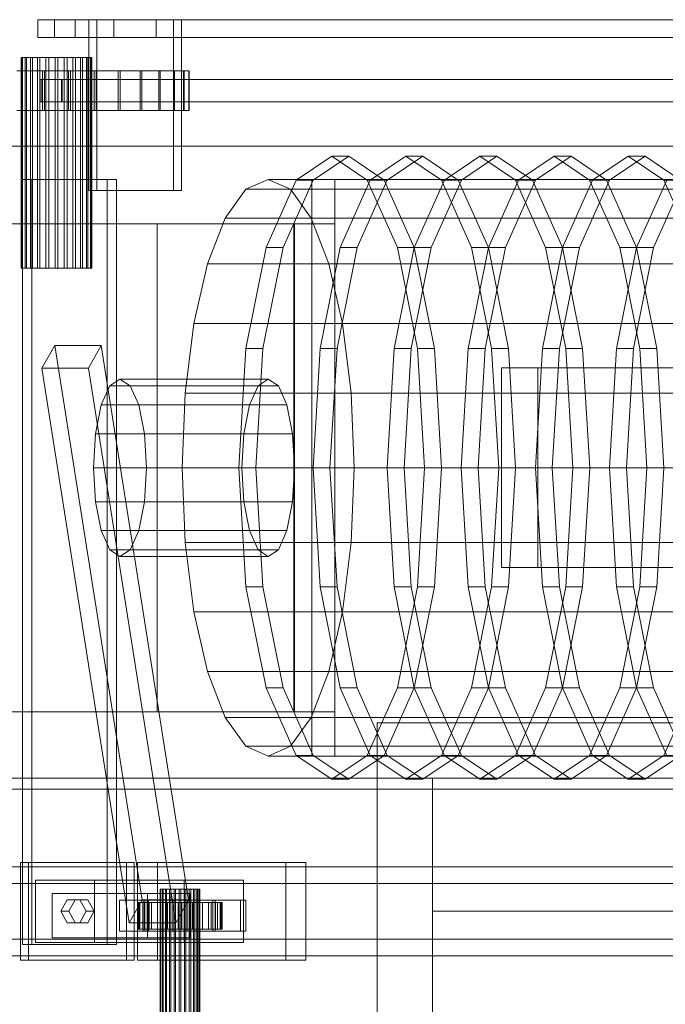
# Model space of a CAD drawing. Header units: millimetres. Extents: x -2233 to 61924, y -68080 to 6847.
# Tile 594 of 656: x 23564 to 23855, y -17612 to -17168. Entities that reach past the tile are written whole.
import ezdxf

# ---------------------------------------------------------------- set-up
doc = ezdxf.new("R2010")
doc.units = ezdxf.units.MM
for name, color, linetype, lineweight in [('COTAS_O', 1, 'Continuous', 0), ('superior_briquetadora', 7, 'Continuous', 0), ('superior_C02', 7, 'Continuous', 0)]:
    doc.layers.add(name, color=color, linetype=linetype, lineweight=lineweight)
doc.dimstyles.new('R19_100', dxfattribs={"dimtxt": 250, "dimasz": 150, "dimexe": 150, "dimexo": 80, "dimgap": 100, "dimtad": 1, "dimtih": 1, "dimtoh": 1, "dimdsep": 46, "dimcen": 0.09, "dimadec": 0, "dimazin": 0, "dimtfac": 1, "dimtdec": 4, "dimtofl": 0, "dimtmove": 0, "dimatfit": 3, "dimfxl": 1, "dimtolj": 1, "dimtzin": 0, "dimarcsym": 0})

# ---------------------------------------------------------------- blocks, each defined once
blk = doc.blocks.new('DIM_R28_43')
at = {"layer": 'COTAS_O'}
for p, q in [((23050.07, -17510), (23005.07, -17660)), ((23750.07, -17510), (23050.07, -17510)), ((23050.07, -19480), (23050.07, -17510)), ((23050.07, -17510), (23095.07, -17660)), ((23050.07, -19480), (23005.07, -19330)), ((23050.07, -19480), (23095.07, -19330)), ((23750.07, -19480), (23050.07, -19480))]:
    blk.add_line(p, q, dxfattribs=at)
blk.add_text('1970 O', height=250, rotation=90, dxfattribs=at).set_placement((22950.07, -18495))

msp = doc.modelspace()

# ---------------------------------------------------------------- linework, layer by layer
at = {"layer": 'superior_briquetadora'}
for p, q in [((23725.067, -17685), (23725.067, -17485)), ((23725.067, -17485), (23925.067, -17485)), ((23750.067, -17660), (23750.067, -17510)), ((23750.067, -17510), (23900.067, -17510)), ((23750.067, -18490), (23750.067, -17510)), ((23750.067, -17570), (23750.067, -17510)), ((23750.067, -17510), (25950.067, -17510)), ((23750.067, -17790), (23750.067, -17570)), ((23750.067, -17570), (25950.067, -17570)), ((23750.067, -17680), (23750.067, -17570))]:
    msp.add_line(p, q, dxfattribs=at)
at = {"layer": 'superior_C02'}
for p, q in [((23589.024, -17168), (23572.11, -17168)), ((23572.11, -17168), (23572.11, -17176)), ((23572.11, -17168), (24571.61, -17168)), ((23598.744, -17168), (23579.653, -17168)), ((23579.653, -17168), (23579.653, -17176)), ((23606.478, -17168), (23579.653, -17168)), ((23589.024, -17176), (23589.024, -17168)), ((24588.525, -17168), (23589.024, -17168)), ((23633.326, -17168), (23595.144, -17168)), ((23595.144, -17168), (23595.144, -17245)), ((23598.721, -17168), (23595.144, -17168)), ((23598.721, -17245), (23598.721, -17168)), ((23598.721, -17168), (23636.903, -17168)), ((23598.744, -17176), (23598.744, -17168)), ((23598.744, -17168), (23625.569, -17168)), ((23606.478, -17176), (23606.478, -17168)), ((23606.478, -17168), (23625.569, -17168)), ((23625.569, -17168), (23625.569, -17176)), ((23633.326, -17245), (23633.326, -17168)), ((23633.326, -17168), (23636.903, -17168)), ((23636.903, -17168), (23636.903, -17245)), ((23572.11, -17176), (23589.024, -17176)), ((23572.11, -17176), (24571.61, -17176)), ((23579.653, -17176), (23598.744, -17176)), ((23579.653, -17176), (23606.478, -17176)), ((23589.024, -17176), (24588.525, -17176)), ((23625.569, -17176), (23598.744, -17176)), ((23625.569, -17176), (23606.478, -17176)), ((23564.956, -17185), (23564.58, -17185)), ((23564.58, -17185), (23565.294, -17185)), ((23564.58, -17280), (23564.58, -17185)), ((23566.395, -17185), (23564.956, -17185)), ((23564.956, -17280), (23564.956, -17185)), ((23565.294, -17185), (23567.049, -17185)), ((23565.294, -17280), (23565.294, -17185)), ((23568.801, -17185), (23566.395, -17185)), ((23566.395, -17280), (23566.395, -17185)), ((23567.049, -17185), (23569.725, -17185)), ((23567.049, -17280), (23567.049, -17185)), ((23572.008, -17185), (23568.801, -17185)), ((23568.801, -17280), (23568.801, -17185)), ((23569.725, -17185), (23573.139, -17185)), ((23569.725, -17280), (23569.725, -17185)), ((23575.798, -17185), (23572.008, -17185)), ((23572.008, -17280), (23572.008, -17185)), ((23573.139, -17185), (23577.06, -17185)), ((23573.139, -17280), (23573.139, -17185)), ((23579.913, -17185), (23575.798, -17185)), ((23575.798, -17280), (23575.798, -17185)), ((23577.06, -17185), (23581.22, -17185)), ((23577.06, -17280), (23577.06, -17185)), ((23584.073, -17185), (23579.913, -17185)), ((23579.913, -17280), (23579.913, -17185)), ((23581.22, -17185), (23585.336, -17185)), ((23581.22, -17280), (23581.22, -17185)), ((23587.994, -17185), (23584.073, -17185)), ((23584.073, -17280), (23584.073, -17185)), ((23585.336, -17185), (23589.126, -17185)), ((23585.336, -17280), (23585.336, -17185)), ((23591.409, -17185), (23587.994, -17185)), ((23587.994, -17280), (23587.994, -17185)), ((23589.126, -17185), (23592.333, -17185)), ((23589.126, -17280), (23589.126, -17185)), ((23594.085, -17185), (23591.409, -17185)), ((23591.409, -17280), (23591.409, -17185)), ((23592.333, -17185), (23594.738, -17185)), ((23592.333, -17280), (23592.333, -17185)), ((23595.84, -17185), (23594.085, -17185)), ((23594.085, -17280), (23594.085, -17185)), ((23594.738, -17185), (23596.178, -17185)), ((23594.738, -17280), (23594.738, -17185)), ((23596.554, -17185), (23595.84, -17185)), ((23595.84, -17185), (23595.84, -17280)), ((23596.178, -17185), (23596.554, -17185)), ((23596.178, -17280), (23596.178, -17185)), ((23596.554, -17280), (23596.554, -17185)), ((23574.201, -17191), (23562.684, -17191)), ((23563.617, -17191), (23575.171, -17191)), ((23585.962, -17191), (23574.201, -17191)), ((23574.201, -17209), (23574.201, -17191)), ((23575.171, -17191), (23586.933, -17191)), ((23575.171, -17209), (23575.171, -17191)), ((23597.517, -17191), (23585.962, -17191)), ((23585.962, -17209), (23585.962, -17191)), ((23586.933, -17191), (23598.45, -17191)), ((23586.933, -17209), (23586.933, -17191)), ((23608.42, -17191), (23597.517, -17191)), ((23597.517, -17209), (23597.517, -17191)), ((23598.45, -17191), (23609.28, -17191)), ((23598.45, -17209), (23598.45, -17191)), ((23618.252, -17191), (23608.42, -17191)), ((23608.42, -17209), (23608.42, -17191)), ((23609.28, -17191), (23619.006, -17191)), ((23609.28, -17209), (23609.28, -17191)), ((23626.637, -17191), (23618.252, -17191)), ((23618.252, -17209), (23618.252, -17191)), ((23619.006, -17191), (23627.255, -17191)), ((23619.006, -17209), (23619.006, -17191)), ((23633.251, -17191), (23626.637, -17191)), ((23626.637, -17209), (23626.637, -17191)), ((23627.255, -17191), (23633.71, -17191)), ((23627.255, -17209), (23627.255, -17191)), ((23637.84, -17191), (23633.251, -17191)), ((23633.251, -17209), (23633.251, -17191)), ((23633.71, -17191), (23638.123, -17191)), ((23633.71, -17209), (23633.71, -17191)), ((23640.228, -17191), (23637.84, -17191)), ((23637.84, -17191), (23637.84, -17209)), ((23638.123, -17191), (23640.324, -17191)), ((23638.123, -17209), (23638.123, -17191)), ((23640.324, -17191), (23640.228, -17191)), ((23640.228, -17209), (23640.228, -17191)), ((23640.324, -17209), (23640.324, -17191)), ((23573.713, -17195), (23572.992, -17195)), ((23572.992, -17195), (23572.992, -17205)), ((23572.992, -17195), (24567.683, -17195)), ((23573.713, -17205), (23573.713, -17195)), ((24568.404, -17195), (23573.713, -17195)), ((23583.132, -17195), (23582.888, -17195)), ((23582.888, -17195), (23582.888, -17205)), ((23582.888, -17195), (24584.017, -17195)), ((23583.132, -17205), (23583.132, -17195)), ((24584.262, -17195), (23583.132, -17195)), ((23572.992, -17205), (23573.713, -17205)), ((23572.992, -17205), (24567.683, -17205)), ((23573.713, -17205), (24568.404, -17205)), ((23582.888, -17205), (23583.132, -17205)), ((23582.888, -17205), (24584.017, -17205)), ((23583.132, -17205), (24584.262, -17205)), ((23562.684, -17209), (23574.201, -17209)), ((23575.171, -17209), (23563.617, -17209)), ((23574.201, -17209), (23585.962, -17209)), ((23586.933, -17209), (23575.171, -17209)), ((23585.962, -17209), (23597.517, -17209)), ((23598.45, -17209), (23586.933, -17209)), ((23597.517, -17209), (23608.42, -17209)), ((23609.28, -17209), (23598.45, -17209)), ((23608.42, -17209), (23618.252, -17209)), ((23619.006, -17209), (23609.28, -17209)), ((23618.252, -17209), (23626.637, -17209)), ((23627.255, -17209), (23619.006, -17209)), ((23626.637, -17209), (23633.251, -17209)), ((23633.71, -17209), (23627.255, -17209)), ((23633.251, -17209), (23637.84, -17209)), ((23638.123, -17209), (23633.71, -17209)), ((23637.84, -17209), (23640.228, -17209)), ((23640.324, -17209), (23638.123, -17209)), ((23640.228, -17209), (23640.324, -17209)), ((24221.566, -17225), (23496.108, -17225)), ((23499.089, -17225), (24224.547, -17225)), ((23688.644, -17240.287), (23704.658, -17229.6)), ((23712.295, -17229.6), (23696.281, -17240.287)), ((23704.658, -17229.6), (23720.672, -17240.287)), ((23712.295, -17229.6), (23704.658, -17229.6)), ((23728.309, -17240.287), (23712.295, -17229.6)), ((23722.054, -17240.287), (23738.068, -17229.6)), ((23745.704, -17229.6), (23729.69, -17240.287)), ((23738.068, -17229.6), (23754.082, -17240.287)), ((23745.704, -17229.6), (23738.068, -17229.6)), ((23761.718, -17240.287), (23745.704, -17229.6)), ((23755.463, -17240.287), (23771.477, -17229.6)), ((23779.113, -17229.6), (23763.099, -17240.287)), ((23771.477, -17229.6), (23787.491, -17240.287)), ((23779.113, -17229.6), (23771.477, -17229.6)), ((23795.127, -17240.287), (23779.113, -17229.6)), ((23788.872, -17240.287), (23804.886, -17229.6)), ((23812.522, -17229.6), (23796.509, -17240.287)), ((23804.886, -17229.6), (23820.9, -17240.287)), ((23812.522, -17229.6), (23804.886, -17229.6)), ((23828.536, -17240.287), (23812.522, -17229.6)), ((23822.281, -17240.287), (23838.295, -17229.6)), ((23845.932, -17229.6), (23829.918, -17240.287)), ((23838.295, -17229.6), (23854.309, -17240.287)), ((23845.932, -17229.6), (23838.295, -17229.6)), ((23861.946, -17240.287), (23845.932, -17229.6)), ((23603.493, -17240), (23565.311, -17240)), ((23565.311, -17240), (23565.311, -17585)), ((23569.484, -17240), (23565.311, -17240)), ((23569.484, -17585), (23569.484, -17240)), ((23569.484, -17240), (23607.666, -17240)), ((23603.493, -17585), (23603.493, -17240)), ((23603.493, -17240), (23607.666, -17240)), ((23607.666, -17240), (23607.666, -17585)), ((23665.993, -17244.43), (23676.022, -17240)), ((23675.068, -17270.722), (23688.644, -17240.287)), ((23676.022, -17240), (23686.05, -17244.43)), ((24134.206, -17240), (23676.022, -17240)), ((23696.281, -17240.287), (23682.705, -17270.722)), ((23688.644, -17240.287), (23696.281, -17240.287)), ((24192.043, -17240), (23695.678, -17240)), ((23695.678, -17240), (23695.678, -17500)), ((23706.109, -17240), (23695.678, -17240)), ((23706.109, -17500), (23706.109, -17240)), ((23706.109, -17240), (24202.475, -17240)), ((23708.478, -17270.722), (23722.054, -17240.287)), ((23729.69, -17240.287), (23716.114, -17270.722)), ((23720.672, -17240.287), (23734.248, -17270.722)), ((23720.672, -17240.287), (23728.309, -17240.287)), ((23722.054, -17240.287), (23729.69, -17240.287)), ((23741.885, -17270.722), (23728.309, -17240.287)), ((23741.887, -17270.722), (23755.463, -17240.287)), ((23763.099, -17240.287), (23749.523, -17270.722)), ((23754.082, -17240.287), (23767.657, -17270.722)), ((23754.082, -17240.287), (23761.718, -17240.287)), ((23755.463, -17240.287), (23763.099, -17240.287)), ((23775.294, -17270.722), (23761.718, -17240.287)), ((23775.296, -17270.722), (23788.872, -17240.287)), ((23796.509, -17240.287), (23782.933, -17270.722)), ((23787.491, -17240.287), (23801.067, -17270.722)), ((23787.491, -17240.287), (23795.127, -17240.287)), ((23788.872, -17240.287), (23796.509, -17240.287)), ((23808.703, -17270.722), (23795.127, -17240.287)), ((23808.705, -17270.722), (23822.281, -17240.287)), ((23829.918, -17240.287), (23816.342, -17270.722)), ((23820.9, -17240.287), (23834.476, -17270.722)), ((23820.9, -17240.287), (23828.536, -17240.287)), ((23822.281, -17240.287), (23829.918, -17240.287)), ((23842.112, -17270.722), (23828.536, -17240.287)), ((23842.115, -17270.722), (23855.691, -17240.287)), ((23863.327, -17240.287), (23849.751, -17270.722)), ((23854.309, -17240.287), (23867.885, -17270.722)), ((23854.309, -17240.287), (23861.946, -17240.287)), ((23595.144, -17245), (23633.326, -17245)), ((23595.144, -17245), (23598.721, -17245)), ((23636.903, -17245), (23598.721, -17245)), ((23636.903, -17245), (23633.326, -17245)), ((23656.648, -17257.417), (23665.993, -17244.43)), ((23665.993, -17244.43), (24124.177, -17244.43)), ((23686.05, -17244.43), (23695.395, -17257.417)), ((23686.05, -17244.43), (24144.234, -17244.43)), ((23648.624, -17278.076), (23656.648, -17257.417)), ((23656.648, -17257.417), (24114.832, -17257.417)), ((23695.395, -17257.417), (23703.42, -17278.076)), ((23695.395, -17257.417), (24153.579, -17257.417)), ((23625.933, -17260), (23435.024, -17260)), ((23687.63, -17260), (23496.72, -17260)), ((23497.018, -17260), (23687.928, -17260)), ((23515.199, -17260), (23706.109, -17260)), ((23625.933, -17480), (23625.933, -17260)), ((23625.933, -17260), (23687.928, -17260)), ((23687.63, -17480), (23687.63, -17260)), ((23687.63, -17260), (23706.109, -17260)), ((23687.928, -17260), (23687.928, -17480)), ((23706.109, -17260), (23706.109, -17480)), ((23665.997, -17316.271), (23675.068, -17270.722)), ((23682.705, -17270.722), (23673.634, -17316.271)), ((23675.068, -17270.722), (23682.705, -17270.722)), ((23699.406, -17316.271), (23708.478, -17270.722)), ((23716.114, -17270.722), (23707.043, -17316.271)), ((23708.478, -17270.722), (23716.114, -17270.722)), ((23732.816, -17316.271), (23741.887, -17270.722)), ((23734.248, -17270.722), (23743.319, -17316.271)), ((23734.248, -17270.722), (23741.885, -17270.722)), ((23749.523, -17270.722), (23740.452, -17316.271)), ((23750.956, -17316.271), (23741.885, -17270.722)), ((23741.887, -17270.722), (23749.523, -17270.722)), ((23766.225, -17316.271), (23775.296, -17270.722)), ((23767.657, -17270.722), (23776.729, -17316.271)), ((23767.657, -17270.722), (23775.294, -17270.722)), ((23782.933, -17270.722), (23773.861, -17316.271)), ((23784.365, -17316.271), (23775.294, -17270.722)), ((23775.296, -17270.722), (23782.933, -17270.722)), ((23799.634, -17316.271), (23808.705, -17270.722)), ((23801.067, -17270.722), (23810.138, -17316.271)), ((23801.067, -17270.722), (23808.703, -17270.722)), ((23816.342, -17270.722), (23807.271, -17316.271)), ((23817.774, -17316.271), (23808.703, -17270.722)), ((23808.705, -17270.722), (23816.342, -17270.722)), ((23833.043, -17316.271), (23842.115, -17270.722)), ((23834.476, -17270.722), (23843.547, -17316.271)), ((23834.476, -17270.722), (23842.112, -17270.722)), ((23849.751, -17270.722), (23840.68, -17316.271)), ((23851.184, -17316.271), (23842.112, -17270.722)), ((23842.115, -17270.722), (23849.751, -17270.722)), ((23565.294, -17280), (23564.58, -17280)), ((23564.58, -17280), (23564.956, -17280)), ((23564.956, -17280), (23566.395, -17280)), ((23567.049, -17280), (23565.294, -17280)), ((23566.395, -17280), (23568.801, -17280)), ((23569.725, -17280), (23567.049, -17280)), ((23568.801, -17280), (23572.008, -17280)), ((23573.139, -17280), (23569.725, -17280)), ((23572.008, -17280), (23575.798, -17280)), ((23577.06, -17280), (23573.139, -17280)), ((23575.798, -17280), (23579.913, -17280)), ((23581.22, -17280), (23577.06, -17280)), ((23579.913, -17280), (23584.073, -17280)), ((23585.336, -17280), (23581.22, -17280)), ((23584.073, -17280), (23587.994, -17280)), ((23589.126, -17280), (23585.336, -17280)), ((23587.994, -17280), (23591.409, -17280)), ((23592.333, -17280), (23589.126, -17280)), ((23591.409, -17280), (23594.085, -17280)), ((23594.738, -17280), (23592.333, -17280)), ((23594.085, -17280), (23595.84, -17280)), ((23596.178, -17280), (23594.738, -17280)), ((23595.84, -17280), (23596.554, -17280)), ((23596.554, -17280), (23596.178, -17280)), ((23642.466, -17305), (23648.624, -17278.076)), ((23648.624, -17278.076), (24106.808, -17278.076)), ((23703.42, -17278.076), (23709.577, -17305)), ((23703.42, -17278.076), (24161.604, -17278.076)), ((23638.595, -17336.354), (23642.466, -17305)), ((23642.466, -17305), (24100.65, -17305)), ((23709.577, -17305), (23713.448, -17336.354)), ((23709.577, -17305), (24167.761, -17305)), ((23579.782, -17314.864), (23573.984, -17325.136)), ((23600.782, -17314.864), (23579.782, -17314.864)), ((23619.125, -17564.864), (23579.782, -17314.864)), ((23594.984, -17325.136), (23600.782, -17314.864)), ((23640.125, -17564.864), (23600.782, -17314.864)), ((23662.812, -17370), (23665.997, -17316.271)), ((23665.997, -17316.271), (23673.634, -17316.271)), ((23673.634, -17316.271), (23670.448, -17370)), ((23696.221, -17370), (23699.406, -17316.271)), ((23699.406, -17316.271), (23707.043, -17316.271)), ((23707.043, -17316.271), (23703.858, -17370)), ((23729.63, -17370), (23732.816, -17316.271)), ((23732.816, -17316.271), (23740.452, -17316.271)), ((23740.452, -17316.271), (23737.267, -17370)), ((23743.319, -17316.271), (23746.505, -17370)), ((23743.319, -17316.271), (23750.956, -17316.271)), ((23754.141, -17370), (23750.956, -17316.271)), ((23763.04, -17370), (23766.225, -17316.271)), ((23766.225, -17316.271), (23773.861, -17316.271)), ((23773.861, -17316.271), (23770.676, -17370)), ((23776.729, -17316.271), (23779.914, -17370)), ((23776.729, -17316.271), (23784.365, -17316.271)), ((23787.55, -17370), (23784.365, -17316.271)), ((23796.449, -17370), (23799.634, -17316.271)), ((23799.634, -17316.271), (23807.271, -17316.271)), ((23807.271, -17316.271), (23804.085, -17370)), ((23810.138, -17316.271), (23813.323, -17370)), ((23810.138, -17316.271), (23817.774, -17316.271)), ((23820.96, -17370), (23817.774, -17316.271)), ((23829.858, -17370), (23833.043, -17316.271)), ((23833.043, -17316.271), (23840.68, -17316.271)), ((23840.68, -17316.271), (23837.494, -17370)), ((23843.547, -17316.271), (23846.733, -17370)), ((23843.547, -17316.271), (23851.184, -17316.271)), ((23854.369, -17370), (23851.184, -17316.271)), ((23573.984, -17325.136), (23594.984, -17325.136)), ((23573.984, -17325.136), (23613.326, -17575.136)), ((23634.326, -17575.136), (23594.984, -17325.136)), ((23895.793, -17325), (23781.247, -17325)), ((23781.247, -17325), (23781.247, -17415)), ((23797.639, -17325), (23781.247, -17325)), ((23797.639, -17415), (23797.639, -17325)), ((23797.639, -17325), (23912.185, -17325)), ((23604.641, -17333.045), (23609.203, -17330)), ((23609.203, -17330), (23613.766, -17333.045)), ((23676.022, -17330), (23609.203, -17330)), ((23676.022, -17330), (23671.459, -17333.045)), ((23680.584, -17333.045), (23676.022, -17330)), ((23600.773, -17341.716), (23604.641, -17333.045)), ((23604.641, -17333.045), (23671.459, -17333.045)), ((23613.766, -17333.045), (23617.634, -17341.716)), ((23613.766, -17333.045), (23680.584, -17333.045)), ((23671.459, -17333.045), (23667.592, -17341.716)), ((23684.452, -17341.716), (23680.584, -17333.045)), ((23637.275, -17370), (23638.595, -17336.354)), ((23638.595, -17336.354), (24096.779, -17336.354)), ((23713.448, -17336.354), (23714.769, -17370)), ((23713.448, -17336.354), (24171.632, -17336.354)), ((23598.189, -17354.693), (23600.773, -17341.716)), ((23600.773, -17341.716), (23667.592, -17341.716)), ((23617.634, -17341.716), (23620.218, -17354.693)), ((23617.634, -17341.716), (23684.452, -17341.716)), ((23667.592, -17341.716), (23665.007, -17354.693)), ((23687.036, -17354.693), (23684.452, -17341.716)), ((23597.281, -17370), (23598.189, -17354.693)), ((23598.189, -17354.693), (23665.007, -17354.693)), ((23620.218, -17354.693), (23621.125, -17370)), ((23620.218, -17354.693), (23687.036, -17354.693)), ((23665.007, -17354.693), (23664.1, -17370)), ((23687.944, -17370), (23687.036, -17354.693)), ((23598.189, -17385.307), (23597.281, -17370)), ((23597.281, -17370), (23664.1, -17370)), ((23621.125, -17370), (23620.218, -17385.307)), ((23621.125, -17370), (23687.944, -17370)), ((23638.595, -17403.646), (23637.275, -17370)), ((23637.275, -17370), (24095.459, -17370)), ((23665.997, -17423.729), (23662.812, -17370)), ((23662.812, -17370), (23670.448, -17370)), ((23664.1, -17370), (23665.007, -17385.307)), ((23670.448, -17370), (23673.634, -17423.729)), ((23687.036, -17385.307), (23687.944, -17370)), ((23699.406, -17423.729), (23696.221, -17370)), ((23696.221, -17370), (23703.858, -17370)), ((23703.858, -17370), (23707.043, -17423.729)), ((23714.769, -17370), (23713.448, -17403.646)), ((23714.769, -17370), (24172.952, -17370)), ((23732.816, -17423.729), (23729.63, -17370)), ((23729.63, -17370), (23737.267, -17370)), ((23737.267, -17370), (23740.452, -17423.729)), ((23746.505, -17370), (23743.319, -17423.729)), ((23746.505, -17370), (23754.141, -17370)), ((23750.956, -17423.729), (23754.141, -17370)), ((23766.225, -17423.729), (23763.04, -17370)), ((23763.04, -17370), (23770.676, -17370)), ((23770.676, -17370), (23773.861, -17423.729)), ((23779.914, -17370), (23776.729, -17423.729)), ((23779.914, -17370), (23787.55, -17370)), ((23784.365, -17423.729), (23787.55, -17370)), ((23799.634, -17423.729), (23796.449, -17370)), ((23796.449, -17370), (23804.085, -17370)), ((23804.085, -17370), (23807.271, -17423.729)), ((23813.323, -17370), (23810.138, -17423.729)), ((23813.323, -17370), (23820.96, -17370)), ((23817.774, -17423.729), (23820.96, -17370)), ((23833.043, -17423.729), (23829.858, -17370)), ((23829.858, -17370), (23837.494, -17370)), ((23837.494, -17370), (23840.68, -17423.729)), ((23846.733, -17370), (23843.547, -17423.729)), ((23846.733, -17370), (23854.369, -17370)), ((23851.184, -17423.729), (23854.369, -17370)), ((23600.773, -17398.284), (23598.189, -17385.307)), ((23598.189, -17385.307), (23665.007, -17385.307)), ((23620.218, -17385.307), (23617.634, -17398.284)), ((23620.218, -17385.307), (23687.036, -17385.307)), ((23665.007, -17385.307), (23667.592, -17398.284)), ((23684.452, -17398.284), (23687.036, -17385.307)), ((23604.641, -17406.955), (23600.773, -17398.284)), ((23600.773, -17398.284), (23667.592, -17398.284)), ((23617.634, -17398.284), (23613.766, -17406.955)), ((23617.634, -17398.284), (23684.452, -17398.284)), ((23667.592, -17398.284), (23671.459, -17406.955)), ((23680.584, -17406.955), (23684.452, -17398.284)), ((23642.466, -17435), (23638.595, -17403.646)), ((23638.595, -17403.646), (24096.779, -17403.646)), ((23713.448, -17403.646), (23709.577, -17435)), ((23713.448, -17403.646), (24171.632, -17403.646)), ((23609.203, -17410), (23604.641, -17406.955)), ((23604.641, -17406.955), (23671.459, -17406.955)), ((23613.766, -17406.955), (23609.203, -17410)), ((23609.203, -17410), (23676.022, -17410)), ((23613.766, -17406.955), (23680.584, -17406.955)), ((23671.459, -17406.955), (23676.022, -17410)), ((23676.022, -17410), (23680.584, -17406.955)), ((23781.247, -17415), (23895.793, -17415)), ((23781.247, -17415), (23797.639, -17415)), ((23912.185, -17415), (23797.639, -17415)), ((23675.068, -17469.278), (23665.997, -17423.729)), ((23665.997, -17423.729), (23673.634, -17423.729)), ((23673.634, -17423.729), (23682.705, -17469.278)), ((23708.478, -17469.278), (23699.406, -17423.729)), ((23699.406, -17423.729), (23707.043, -17423.729)), ((23707.043, -17423.729), (23716.114, -17469.278)), ((23741.887, -17469.278), (23732.816, -17423.729)), ((23732.816, -17423.729), (23740.452, -17423.729)), ((23743.319, -17423.729), (23734.248, -17469.278)), ((23740.452, -17423.729), (23749.523, -17469.278)), ((23741.885, -17469.278), (23750.956, -17423.729)), ((23743.319, -17423.729), (23750.956, -17423.729)), ((23775.296, -17469.278), (23766.225, -17423.729)), ((23766.225, -17423.729), (23773.861, -17423.729)), ((23776.729, -17423.729), (23767.657, -17469.278)), ((23773.861, -17423.729), (23782.933, -17469.278)), ((23775.294, -17469.278), (23784.365, -17423.729)), ((23776.729, -17423.729), (23784.365, -17423.729)), ((23808.705, -17469.278), (23799.634, -17423.729)), ((23799.634, -17423.729), (23807.271, -17423.729)), ((23810.138, -17423.729), (23801.067, -17469.278)), ((23807.271, -17423.729), (23816.342, -17469.278)), ((23808.703, -17469.278), (23817.774, -17423.729)), ((23810.138, -17423.729), (23817.774, -17423.729)), ((23842.115, -17469.278), (23833.043, -17423.729)), ((23833.043, -17423.729), (23840.68, -17423.729)), ((23843.547, -17423.729), (23834.476, -17469.278)), ((23840.68, -17423.729), (23849.751, -17469.278)), ((23842.112, -17469.278), (23851.184, -17423.729)), ((23843.547, -17423.729), (23851.184, -17423.729)), ((23648.624, -17461.924), (23642.466, -17435)), ((23642.466, -17435), (24100.65, -17435)), ((23709.577, -17435), (23703.42, -17461.924)), ((23709.577, -17435), (24167.761, -17435)), ((23656.648, -17482.583), (23648.624, -17461.924)), ((23648.624, -17461.924), (24106.808, -17461.924)), ((23703.42, -17461.924), (23695.395, -17482.583)), ((23703.42, -17461.924), (24161.604, -17461.924)), ((23688.644, -17499.713), (23675.068, -17469.278)), ((23675.068, -17469.278), (23682.705, -17469.278)), ((23682.705, -17469.278), (23696.281, -17499.713)), ((23722.054, -17499.713), (23708.478, -17469.278)), ((23708.478, -17469.278), (23716.114, -17469.278)), ((23716.114, -17469.278), (23729.69, -17499.713)), ((23734.248, -17469.278), (23720.672, -17499.713)), ((23728.309, -17499.713), (23741.885, -17469.278)), ((23734.248, -17469.278), (23741.885, -17469.278)), ((23755.463, -17499.713), (23741.887, -17469.278)), ((23741.887, -17469.278), (23749.523, -17469.278)), ((23749.523, -17469.278), (23763.099, -17499.713)), ((23767.657, -17469.278), (23754.082, -17499.713)), ((23761.718, -17499.713), (23775.294, -17469.278)), ((23767.657, -17469.278), (23775.294, -17469.278)), ((23788.872, -17499.713), (23775.296, -17469.278)), ((23775.296, -17469.278), (23782.933, -17469.278)), ((23782.933, -17469.278), (23796.509, -17499.713)), ((23801.067, -17469.278), (23787.491, -17499.713)), ((23795.127, -17499.713), (23808.703, -17469.278)), ((23801.067, -17469.278), (23808.703, -17469.278)), ((23822.281, -17499.713), (23808.705, -17469.278)), ((23808.705, -17469.278), (23816.342, -17469.278)), ((23816.342, -17469.278), (23829.918, -17499.713)), ((23834.476, -17469.278), (23820.9, -17499.713)), ((23828.536, -17499.713), (23842.112, -17469.278)), ((23834.476, -17469.278), (23842.112, -17469.278)), ((23855.691, -17499.713), (23842.115, -17469.278)), ((23842.115, -17469.278), (23849.751, -17469.278)), ((23849.751, -17469.278), (23863.327, -17499.713)), ((23867.885, -17469.278), (23854.309, -17499.713)), ((23435.024, -17480), (23625.933, -17480)), ((23496.72, -17480), (23687.63, -17480)), ((23687.928, -17480), (23497.018, -17480)), ((23706.109, -17480), (23515.199, -17480)), ((23687.928, -17480), (23625.933, -17480)), ((23706.109, -17480), (23687.63, -17480)), ((23665.993, -17495.57), (23656.648, -17482.583)), ((23656.648, -17482.583), (24114.832, -17482.583)), ((23695.395, -17482.583), (23686.05, -17495.57)), ((23695.395, -17482.583), (24153.579, -17482.583)), ((23676.022, -17500), (23665.993, -17495.57)), ((23665.993, -17495.57), (24124.177, -17495.57)), ((23686.05, -17495.57), (23676.022, -17500)), ((23686.05, -17495.57), (24144.234, -17495.57)), ((23676.022, -17500), (24134.206, -17500)), ((23704.658, -17510.4), (23688.644, -17499.713)), ((23688.644, -17499.713), (23696.281, -17499.713)), ((23695.678, -17500), (24192.043, -17500)), ((23695.678, -17500), (23706.109, -17500)), ((23696.281, -17499.713), (23712.295, -17510.4)), ((23720.672, -17499.713), (23704.658, -17510.4)), ((24202.475, -17500), (23706.109, -17500)), ((23712.295, -17510.4), (23728.309, -17499.713)), ((23720.672, -17499.713), (23728.309, -17499.713)), ((23738.068, -17510.4), (23722.054, -17499.713)), ((23722.054, -17499.713), (23729.69, -17499.713)), ((23729.69, -17499.713), (23745.704, -17510.4)), ((23754.082, -17499.713), (23738.068, -17510.4)), ((23745.704, -17510.4), (23761.718, -17499.713)), ((23754.082, -17499.713), (23761.718, -17499.713)), ((23771.477, -17510.4), (23755.463, -17499.713)), ((23755.463, -17499.713), (23763.099, -17499.713)), ((23763.099, -17499.713), (23779.113, -17510.4)), ((23787.491, -17499.713), (23771.477, -17510.4)), ((23779.113, -17510.4), (23795.127, -17499.713)), ((23787.491, -17499.713), (23795.127, -17499.713)), ((23804.886, -17510.4), (23788.872, -17499.713)), ((23788.872, -17499.713), (23796.509, -17499.713)), ((23796.509, -17499.713), (23812.522, -17510.4)), ((23820.9, -17499.713), (23804.886, -17510.4)), ((23812.522, -17510.4), (23828.536, -17499.713)), ((23820.9, -17499.713), (23828.536, -17499.713)), ((23838.295, -17510.4), (23822.281, -17499.713)), ((23822.281, -17499.713), (23829.918, -17499.713)), ((23829.918, -17499.713), (23845.932, -17510.4)), ((23854.309, -17499.713), (23838.295, -17510.4)), ((23845.932, -17510.4), (23861.946, -17499.713)), ((23854.309, -17499.713), (23861.946, -17499.713)), ((23704.658, -17510.4), (23712.295, -17510.4)), ((23738.068, -17510.4), (23745.704, -17510.4)), ((23771.477, -17510.4), (23779.113, -17510.4)), ((23804.886, -17510.4), (23812.522, -17510.4)), ((23838.295, -17510.4), (23845.932, -17510.4)), ((23496.108, -17515), (24221.566, -17515)), ((24224.547, -17515), (23499.089, -17515)), ((23612.082, -17548), (23564.354, -17548)), ((23564.354, -17548), (23564.354, -17592)), ((23567.931, -17548), (23564.354, -17548)), ((23567.931, -17592), (23567.931, -17548)), ((23567.931, -17548), (23615.658, -17548)), ((23612.082, -17592), (23612.082, -17548)), ((23612.082, -17548), (23615.658, -17548)), ((23615.658, -17548), (23615.658, -17592)), ((23683.979, -17548), (23617.161, -17548)), ((23617.161, -17548), (23617.161, -17592)), ((23626.102, -17548), (23617.161, -17548)), ((23626.102, -17592), (23626.102, -17548)), ((23626.102, -17548), (23692.921, -17548)), ((23683.979, -17592), (23683.979, -17548)), ((23683.979, -17548), (23692.921, -17548)), ((23692.921, -17548), (23692.921, -17592)), ((23921.126, -17550), (22775.666, -17550)), ((22787.589, -17550), (23933.048, -17550)), ((23976.266, -17550), (22830.806, -17550)), ((22845.709, -17550), (23991.168, -17550)), ((23597.766, -17556), (23571.039, -17556)), ((23571.039, -17556), (23571.039, -17584)), ((23638.1, -17556), (23571.039, -17556)), ((23597.766, -17584), (23597.766, -17556)), ((23597.766, -17556), (23664.828, -17556)), ((23638.1, -17584), (23638.1, -17556)), ((23638.1, -17556), (23664.828, -17556)), ((23664.828, -17556), (23664.828, -17584)), ((23920.432, -17557.5), (22831.602, -17557.5)), ((22844.912, -17557.5), (23933.742, -17557.5)), ((23627.483, -17560), (23627.272, -17560)), ((23627.272, -17560), (23627.673, -17560)), ((23627.272, -18440), (23627.272, -17560)), ((23628.293, -17560), (23627.483, -17560)), ((23627.483, -18440), (23627.483, -17560)), ((23627.673, -17560), (23628.66, -17560)), ((23627.673, -18440), (23627.673, -17560)), ((23629.646, -17560), (23628.293, -17560)), ((23628.293, -18440), (23628.293, -17560)), ((23628.66, -17560), (23630.165, -17560)), ((23628.66, -18440), (23628.66, -17560)), ((23631.45, -17560), (23629.646, -17560)), ((23629.646, -18440), (23629.646, -17560)), ((23630.165, -17560), (23632.086, -17560)), ((23630.165, -18440), (23630.165, -17560)), ((23633.582, -17560), (23631.45, -17560)), ((23631.45, -18440), (23631.45, -17560)), ((23632.086, -17560), (23634.292, -17560)), ((23632.086, -18440), (23632.086, -17560)), ((23635.897, -17560), (23633.582, -17560)), ((23633.582, -18440), (23633.582, -17560)), ((23634.292, -17560), (23636.632, -17560)), ((23634.292, -18440), (23634.292, -17560)), ((23638.237, -17560), (23635.897, -17560)), ((23635.897, -18440), (23635.897, -17560)), ((23636.632, -17560), (23638.947, -17560)), ((23636.632, -18440), (23636.632, -17560)), ((23640.442, -17560), (23638.237, -17560)), ((23638.237, -18440), (23638.237, -17560)), ((23638.947, -17560), (23641.079, -17560)), ((23638.947, -18440), (23638.947, -17560)), ((23642.363, -17560), (23640.442, -17560)), ((23640.442, -18440), (23640.442, -17560)), ((23641.079, -17560), (23642.883, -17560)), ((23641.079, -18440), (23641.079, -17560)), ((23643.868, -17560), (23642.363, -17560)), ((23642.363, -18440), (23642.363, -17560)), ((23642.883, -17560), (23644.236, -17560)), ((23642.883, -18440), (23642.883, -17560)), ((23644.855, -17560), (23643.868, -17560)), ((23643.868, -18440), (23643.868, -17560)), ((23644.236, -17560), (23645.045, -17560)), ((23644.236, -18440), (23644.236, -17560)), ((23645.257, -17560), (23644.855, -17560)), ((23644.855, -17560), (23644.855, -18440)), ((23645.045, -17560), (23645.257, -17560)), ((23645.045, -18440), (23645.045, -17560)), ((23645.257, -18440), (23645.257, -17560)), ((23597.764, -17562), (23578.673, -17562)), ((23578.673, -17562), (23578.673, -17582)), ((23621.652, -17562), (23578.673, -17562)), ((23582.491, -17570), (23585.354, -17564.804)), ((23585.354, -17564.804), (23591.082, -17564.804)), ((23588.931, -17564.804), (23585.354, -17564.804)), ((23588.931, -17564.804), (23586.067, -17570)), ((23594.658, -17564.804), (23588.931, -17564.804)), ((23591.082, -17564.804), (23593.945, -17570)), ((23594.658, -17564.804), (23591.082, -17564.804)), ((23597.522, -17570), (23594.658, -17564.804)), ((23597.764, -17582), (23597.764, -17562)), ((23597.764, -17562), (23640.743, -17562)), ((23620.46, -17565), (23609.005, -17565)), ((23609.005, -17565), (23609.005, -17579)), ((23621.523, -17565), (23609.005, -17565)), ((23613.326, -17575.136), (23619.125, -17564.864)), ((23617.726, -17566), (23617.28, -17566)), ((23617.28, -17566), (23627.272, -17566)), ((23617.28, -17578), (23617.28, -17566)), ((23617.28, -17566), (23618.128, -17566)), ((23619.435, -17566), (23617.726, -17566)), ((23617.726, -17566), (23627.483, -17566)), ((23617.726, -17578), (23617.726, -17566)), ((23618.128, -17566), (23627.673, -17566)), ((23618.128, -17578), (23618.128, -17566)), ((23618.128, -17566), (23620.211, -17566)), ((23619.125, -17564.864), (23640.125, -17564.864)), ((23622.292, -17566), (23619.435, -17566)), ((23619.435, -17566), (23628.293, -17566)), ((23619.435, -17578), (23619.435, -17566)), ((23663.584, -17565), (23619.674, -17565)), ((23619.674, -17565), (23619.674, -17579)), ((23622.059, -17565), (23619.674, -17565)), ((23620.211, -17566), (23628.66, -17566)), ((23620.211, -17578), (23620.211, -17566)), ((23620.211, -17566), (23623.389, -17566)), ((23620.46, -17579), (23620.46, -17565)), ((23620.46, -17565), (23632.978, -17565)), ((23621.523, -17579), (23621.523, -17565)), ((23621.523, -17565), (23632.978, -17565)), ((23621.652, -17582), (23621.652, -17562)), ((23621.652, -17562), (23640.743, -17562)), ((23622.059, -17579), (23622.059, -17565)), ((23622.059, -17565), (23665.968, -17565)), ((23626.1, -17566), (23622.292, -17566)), ((23622.292, -17566), (23629.646, -17566)), ((23622.292, -17578), (23622.292, -17566)), ((23623.389, -17566), (23630.165, -17566)), ((23623.389, -17578), (23623.389, -17566)), ((23623.389, -17566), (23627.444, -17566)), ((23630.601, -17566), (23626.1, -17566)), ((23626.1, -17566), (23631.45, -17566)), ((23626.1, -17578), (23626.1, -17566)), ((23627.272, -17566), (23627.483, -17566)), ((23627.272, -17566), (23627.272, -17578)), ((23627.673, -17566), (23627.272, -17566)), ((23627.444, -17566), (23632.086, -17566)), ((23627.444, -17578), (23627.444, -17566)), ((23627.444, -17566), (23632.1, -17566)), ((23627.483, -17566), (23628.293, -17566)), ((23627.483, -17566), (23627.483, -17578)), ((23627.673, -17566), (23627.673, -17578)), ((23628.66, -17566), (23627.673, -17566)), ((23628.293, -17566), (23629.646, -17566)), ((23628.293, -17566), (23628.293, -17578)), ((23628.66, -17566), (23628.66, -17578)), ((23630.165, -17566), (23628.66, -17566)), ((23629.646, -17566), (23631.45, -17566)), ((23629.646, -17566), (23629.646, -17578)), ((23630.165, -17566), (23630.165, -17578)), ((23632.086, -17566), (23630.165, -17566)), ((23635.488, -17566), (23630.601, -17566)), ((23630.601, -17566), (23633.582, -17566)), ((23630.601, -17578), (23630.601, -17566)), ((23631.45, -17566), (23633.582, -17566)), ((23631.45, -17566), (23631.45, -17578)), ((23632.086, -17566), (23632.086, -17578)), ((23634.292, -17566), (23632.086, -17566)), ((23632.1, -17566), (23634.292, -17566)), ((23632.1, -17578), (23632.1, -17566)), ((23632.1, -17566), (23637.04, -17566)), ((23632.978, -17565), (23632.978, -17579)), ((23633.582, -17566), (23635.897, -17566)), ((23633.582, -17566), (23633.582, -17578)), ((23634.292, -17566), (23634.292, -17578)), ((23636.632, -17566), (23634.292, -17566)), ((23640.125, -17564.864), (23634.326, -17575.136)), ((23640.428, -17566), (23635.488, -17566)), ((23635.488, -17566), (23635.897, -17566)), ((23635.488, -17578), (23635.488, -17566)), ((23635.897, -17566), (23638.237, -17566)), ((23635.897, -17566), (23635.897, -17578)), ((23637.04, -17566), (23636.632, -17566)), ((23636.632, -17566), (23636.632, -17578)), ((23638.947, -17566), (23636.632, -17566)), ((23637.04, -17578), (23637.04, -17566)), ((23637.04, -17566), (23641.927, -17566)), ((23640.428, -17566), (23638.237, -17566)), ((23638.237, -17566), (23640.442, -17566)), ((23638.237, -17566), (23638.237, -17578)), ((23641.927, -17566), (23638.947, -17566)), ((23638.947, -17566), (23638.947, -17578)), ((23641.079, -17566), (23638.947, -17566)), ((23651.005, -17565), (23639.551, -17565)), ((23639.551, -17565), (23639.551, -17579)), ((23652.069, -17565), (23639.551, -17565)), ((23645.084, -17566), (23640.428, -17566)), ((23640.428, -17578), (23640.428, -17566)), ((23645.084, -17566), (23640.442, -17566)), ((23640.442, -17566), (23642.363, -17566)), ((23640.442, -17566), (23640.442, -17578)), ((23640.743, -17562), (23640.743, -17582)), ((23646.428, -17566), (23641.079, -17566)), ((23641.079, -17566), (23641.079, -17578)), ((23642.883, -17566), (23641.079, -17566)), ((23641.927, -17578), (23641.927, -17566)), ((23641.927, -17566), (23646.428, -17566)), ((23649.139, -17566), (23642.363, -17566)), ((23642.363, -17566), (23643.868, -17566)), ((23642.363, -17566), (23642.363, -17578)), ((23650.237, -17566), (23642.883, -17566)), ((23642.883, -17566), (23642.883, -17578)), ((23644.236, -17566), (23642.883, -17566)), ((23652.317, -17566), (23643.868, -17566)), ((23643.868, -17566), (23644.855, -17566)), ((23643.868, -17566), (23643.868, -17578)), ((23653.093, -17566), (23644.236, -17566)), ((23644.236, -17566), (23644.236, -17578)), ((23645.045, -17566), (23644.236, -17566)), ((23644.855, -17566), (23654.401, -17566)), ((23644.855, -17578), (23644.855, -17566)), ((23644.855, -17566), (23645.257, -17566)), ((23654.802, -17566), (23645.045, -17566)), ((23645.045, -17566), (23645.045, -17578)), ((23645.257, -17566), (23645.045, -17566)), ((23649.139, -17566), (23645.084, -17566)), ((23645.084, -17578), (23645.084, -17566)), ((23655.248, -17566), (23645.257, -17566)), ((23645.257, -17566), (23645.257, -17578)), ((23646.428, -17578), (23646.428, -17566)), ((23646.428, -17566), (23650.237, -17566)), ((23652.317, -17566), (23649.139, -17566)), ((23649.139, -17578), (23649.139, -17566)), ((23650.237, -17578), (23650.237, -17566)), ((23650.237, -17566), (23653.093, -17566)), ((23651.005, -17579), (23651.005, -17565)), ((23651.005, -17565), (23663.523, -17565)), ((23652.069, -17579), (23652.069, -17565)), ((23652.069, -17565), (23663.523, -17565)), ((23654.401, -17566), (23652.317, -17566)), ((23652.317, -17578), (23652.317, -17566)), ((23653.093, -17578), (23653.093, -17566)), ((23653.093, -17566), (23654.802, -17566)), ((23654.401, -17566), (23654.401, -17578)), ((23655.248, -17566), (23654.401, -17566)), ((23654.802, -17578), (23654.802, -17566)), ((23654.802, -17566), (23655.248, -17566)), ((23655.248, -17578), (23655.248, -17566)), ((23663.523, -17565), (23663.523, -17579)), ((23663.584, -17579), (23663.584, -17565)), ((23663.584, -17565), (23665.968, -17565)), ((23665.968, -17565), (23665.968, -17579)), ((23585.354, -17575.196), (23582.491, -17570)), ((23582.491, -17570), (23586.067, -17570)), ((23586.067, -17570), (23588.931, -17575.196)), ((23593.945, -17570), (23591.082, -17575.196)), ((23597.522, -17570), (23593.945, -17570)), ((23594.658, -17575.196), (23597.522, -17570)), ((23591.082, -17575.196), (23585.354, -17575.196)), ((23588.931, -17575.196), (23585.354, -17575.196)), ((23588.931, -17575.196), (23594.658, -17575.196)), ((23594.658, -17575.196), (23591.082, -17575.196)), ((23609.005, -17579), (23620.46, -17579)), ((23609.005, -17579), (23621.523, -17579)), ((23634.326, -17575.136), (23613.326, -17575.136)), ((23627.272, -17578), (23617.28, -17578)), ((23617.28, -17578), (23617.726, -17578)), ((23618.128, -17578), (23617.28, -17578)), ((23627.483, -17578), (23617.726, -17578)), ((23617.726, -17578), (23619.435, -17578)), ((23627.673, -17578), (23618.128, -17578)), ((23620.211, -17578), (23618.128, -17578)), ((23628.293, -17578), (23619.435, -17578)), ((23619.435, -17578), (23622.292, -17578)), ((23619.674, -17579), (23663.584, -17579)), ((23619.674, -17579), (23622.059, -17579)), ((23628.66, -17578), (23620.211, -17578)), ((23623.389, -17578), (23620.211, -17578)), ((23632.978, -17579), (23620.46, -17579)), ((23632.978, -17579), (23621.523, -17579)), ((23665.968, -17579), (23622.059, -17579)), ((23629.646, -17578), (23622.292, -17578)), ((23622.292, -17578), (23626.1, -17578)), ((23630.165, -17578), (23623.389, -17578)), ((23627.444, -17578), (23623.389, -17578)), ((23631.45, -17578), (23626.1, -17578)), ((23626.1, -17578), (23630.601, -17578)), ((23627.483, -17578), (23627.272, -17578)), ((23627.272, -17578), (23627.673, -17578)), ((23632.086, -17578), (23627.444, -17578)), ((23632.1, -17578), (23627.444, -17578)), ((23628.293, -17578), (23627.483, -17578)), ((23627.673, -17578), (23628.66, -17578)), ((23629.646, -17578), (23628.293, -17578)), ((23628.66, -17578), (23630.165, -17578)), ((23631.45, -17578), (23629.646, -17578)), ((23630.165, -17578), (23632.086, -17578)), ((23633.582, -17578), (23630.601, -17578)), ((23630.601, -17578), (23635.488, -17578)), ((23633.582, -17578), (23631.45, -17578)), ((23632.086, -17578), (23634.292, -17578)), ((23634.292, -17578), (23632.1, -17578)), ((23637.04, -17578), (23632.1, -17578)), ((23635.897, -17578), (23633.582, -17578)), ((23634.292, -17578), (23636.632, -17578)), ((23635.897, -17578), (23635.488, -17578)), ((23635.488, -17578), (23640.428, -17578)), ((23638.237, -17578), (23635.897, -17578)), ((23636.632, -17578), (23637.04, -17578)), ((23636.632, -17578), (23638.947, -17578)), ((23641.927, -17578), (23637.04, -17578)), ((23640.442, -17578), (23638.237, -17578)), ((23638.237, -17578), (23640.428, -17578)), ((23638.947, -17578), (23641.927, -17578)), ((23638.947, -17578), (23641.079, -17578)), ((23639.551, -17579), (23651.005, -17579)), ((23639.551, -17579), (23652.069, -17579)), ((23640.428, -17578), (23645.084, -17578)), ((23642.363, -17578), (23640.442, -17578)), ((23640.442, -17578), (23645.084, -17578)), ((23641.079, -17578), (23646.428, -17578)), ((23641.079, -17578), (23642.883, -17578)), ((23646.428, -17578), (23641.927, -17578)), ((23643.868, -17578), (23642.363, -17578)), ((23642.363, -17578), (23649.139, -17578)), ((23642.883, -17578), (23650.237, -17578)), ((23642.883, -17578), (23644.236, -17578)), ((23644.855, -17578), (23643.868, -17578)), ((23643.868, -17578), (23652.317, -17578)), ((23644.236, -17578), (23653.093, -17578)), ((23644.236, -17578), (23645.045, -17578)), ((23654.401, -17578), (23644.855, -17578)), ((23645.257, -17578), (23644.855, -17578)), ((23645.045, -17578), (23654.802, -17578)), ((23645.045, -17578), (23645.257, -17578)), ((23645.084, -17578), (23649.139, -17578)), ((23645.257, -17578), (23655.248, -17578)), ((23650.237, -17578), (23646.428, -17578)), ((23649.139, -17578), (23652.317, -17578)), ((23653.093, -17578), (23650.237, -17578)), ((23663.523, -17579), (23651.005, -17579)), ((23663.523, -17579), (23652.069, -17579)), ((23652.317, -17578), (23654.401, -17578)), ((23654.802, -17578), (23653.093, -17578)), ((23654.401, -17578), (23655.248, -17578)), ((23655.248, -17578), (23654.802, -17578)), ((23665.968, -17579), (23663.584, -17579)), ((22831.602, -17582.5), (23920.432, -17582.5)), ((22844.912, -17582.5), (23933.742, -17582.5)), ((23578.673, -17582), (23597.764, -17582)), ((23578.673, -17582), (23621.652, -17582)), ((23640.743, -17582), (23597.764, -17582)), ((23640.743, -17582), (23621.652, -17582)), ((23565.311, -17585), (23603.493, -17585)), ((23565.311, -17585), (23569.484, -17585)), ((23607.666, -17585), (23569.484, -17585)), ((23571.039, -17584), (23597.766, -17584)), ((23571.039, -17584), (23638.1, -17584)), ((23664.828, -17584), (23597.766, -17584)), ((23607.666, -17585), (23603.493, -17585)), ((23664.828, -17584), (23638.1, -17584)), ((22775.666, -17590), (23921.126, -17590)), ((22787.589, -17590), (23933.048, -17590)), ((22830.806, -17590), (23976.266, -17590)), ((22845.709, -17590), (23991.168, -17590)), ((23564.354, -17592), (23612.082, -17592)), ((23564.354, -17592), (23567.931, -17592)), ((23615.658, -17592), (23567.931, -17592)), ((23615.658, -17592), (23612.082, -17592)), ((23617.161, -17592), (23683.979, -17592)), ((23617.161, -17592), (23626.102, -17592)), ((23692.921, -17592), (23626.102, -17592)), ((23692.921, -17592), (23683.979, -17592))]:
    msp.add_line(p, q, dxfattribs=at)

# ---------------------------------------------------------------- dimensions: what is measured, and where the dimension line sits
at = {"layer": 'COTAS_O'}
dim = msp.add_aligned_dim(p1=(23750.067, -19480), p2=(23750.067, -17510), distance=700, text='<> O', dimstyle='R19_100', dxfattribs=at)
dim.commit()
dim.dimension.update_dxf_attribs({"geometry": 'DIM_R28_43', "text_midpoint": (23050.067, -18495)})

doc.saveas('drawing.dxf')
